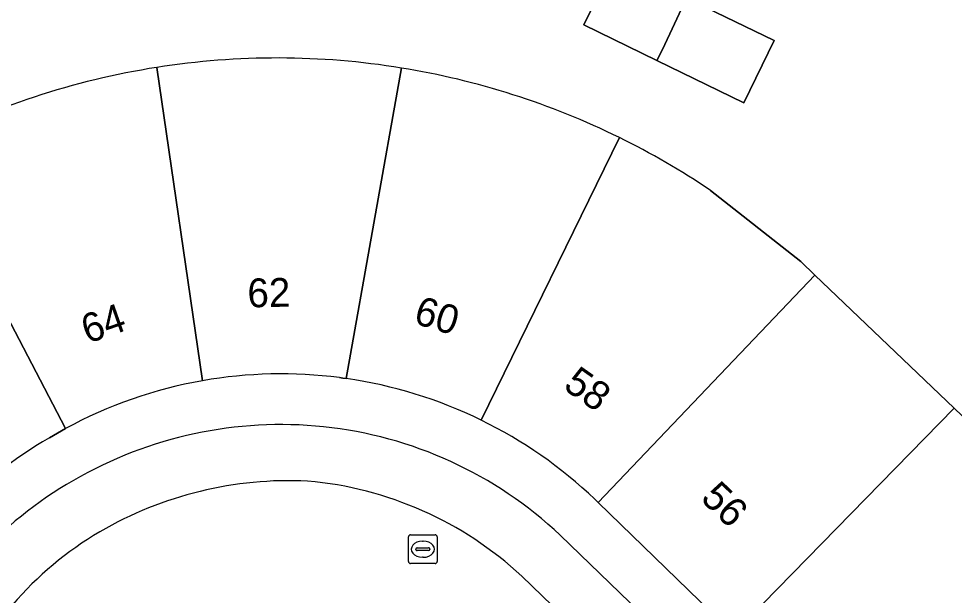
# Model space of a CAD drawing. Extents: x 160349 to 161355, y 381727 to 382854.
# Drawn here: x 160942.52 to 160974.95, y 382735.96 to 382755.95 of the extents above; entities that cross this region are included whole.
import ezdxf

# ---------------------------------------------------------------- set-up
doc = ezdxf.new("R2010")
doc.units = 0
for name, color, linetype in [('IMGEO_Erf', 7, 'Continuous'), ('IMGEO_Kolk', 7, 'Continuous'), ('IMGEO_Pand', 7, 'Continuous'), ('IMGEO_Pand_nummerreeks', 7, 'Continuous'), ('IMGEO_Rijbaan_lokaal_open', 7, 'Continuous'), ('IMGEO_Voetpad_open', 7, 'Continuous')]:
    doc.layers.add(name, color=color, linetype=linetype)

msp = doc.modelspace()

# ---------------------------------------------------------------- linework, layer by layer
at = {"layer": 'IMGEO_Erf'}
for points in [[(160961.288, 382738.044), (160975.766, 382724.052), (160978.283, 382721.619), (160989.597, 382733.197), (160989.907, 382732.897), (161000, 382743.372), (161006.387, 382750), (161009.94, 382753.687), (161016.012, 382761.728), (161020.296, 382767.816), (161027.855, 382760.495), (161034.431, 382754.127), (161038.692, 382750), (161038.868, 382749.83), (161037.734, 382748.655), (161039.619, 382746.743), (161042.518, 382749.777), (161042.654, 382750)], [(160966.499, 382750), (160969.629, 382747.531), (160970.114, 382747.067), (160974.942, 382742.446), (160979.497, 382738.086), (160982.027, 382740.73), (160987.257, 382735.724), (160990.714, 382739.336), (160992.507, 382737.62), (160987.773, 382732.716), (160982.794, 382727.571), (160978.322, 382722.986), (160973.735, 382727.444), (160974.214, 382727.907), (160971.925, 382730.13), (160967.297, 382734.623), (160962.603, 382739.182), (160962.486, 382739.295)], [(160953.872, 382743.476), (160953.754, 382743.492), (160953.636, 382743.508)], [(160944.14, 382741.739), (160943.585, 382741.422)]]:
    msp.add_lwpolyline(points, dxfattribs=at)
msp.add_lwpolyline([(160967.653, 382753.042), (160964.642, 382754.508), (160962.104, 382755.745), (160963.155, 382757.903), (160965.667, 382756.68), (160968.704, 382755.201)], close=True, dxfattribs=at)
for centre, radius, start, end in [((160951.483, 382727.768), 26.824, 80.7731, 98.9429), ((160951.485, 382727.734), 26.858, 98.9369, 117.6171), ((160951.477, 382727.72), 26.872, 63.807, 80.7764), ((160951.449, 382727.688), 26.914, 55.999, 63.7838), ((160951.613, 382727.959), 15.68, 82.589, 99.9952), ((160951.626, 382727.895), 15.742, 63.9265, 81.7974), ((160951.626, 382727.961), 15.68, 100.0396, 118.5147), ((160951.612, 382727.567), 14.313, 84.0823, 120.165), ((160951.617, 382727.775), 14.106, 46.7191, 84.0145), ((160951.643, 382727.904), 15.726, 46.4128, 63.9689), ((160951.495, 382727.787), 15.764, 120.1184, 135.8987), ((160951.15, 382728.142), 13.585, 119.6977, 156.5027)]:
    msp.add_arc(centre, radius, start, end, dxfattribs=at)
at = {"layer": 'IMGEO_Kolk'}
for p, q in [((160956.027, 382737.133), (160956.027, 382737.985)), ((160956.102, 382738.059), (160956.954, 382738.059)), ((160957.028, 382737.985), (160957.028, 382737.133)), ((160956.329, 382737.602), (160956.727, 382737.602)), ((160956.515, 382737.839), (160956.54, 382737.839)), ((160956.286, 382737.553), (160956.286, 382737.565)), ((160956.724, 382737.516), (160956.326, 382737.516)), ((160956.538, 382737.279), (160956.513, 382737.279)), ((160956.77, 382737.565), (160956.77, 382737.553)), ((160956.954, 382737.059), (160956.102, 382737.059))]:
    msp.add_line(p, q, dxfattribs=at)
for points in [[(160956.027, 382737.133), (160956.027, 382737.985)], [(160956.102, 382738.059), (160956.954, 382738.059)], [(160957.028, 382737.985), (160957.028, 382737.133)], [(160956.954, 382737.059), (160956.102, 382737.059)]]:
    msp.add_lwpolyline(points, dxfattribs=at)
for centre, radius, start, end in [((160956.104, 382737.983), 0.0765, 91.552, 178.448), ((160956.104, 382737.983), 0.0765, 91.552, 178.448), ((160956.952, 382737.983), 0.0765, 1.552, 88.448), ((160956.952, 382737.983), 0.0765, 1.552, 88.448), ((160956.326, 382737.562), 0.0403, 85.8775, 175.7526), ((160956.731, 382737.564), 0.0386, 1.7309, 96.639), ((160956.323, 382737.552), 0.0366, 178.938, 274.7102), ((160956.727, 382737.559), 0.043, 264.8664, 352.4533), ((160956.104, 382737.135), 0.0765, 181.552, 268.448), ((160956.104, 382737.135), 0.0765, 181.552, 268.448), ((160956.952, 382737.135), 0.0765, 271.552, 358.448), ((160956.952, 382737.135), 0.0765, 271.552, 358.448)]:
    msp.add_arc(centre, radius, start, end, dxfattribs=at)
for centre, major_axis, ratio, start_param, end_param in [((160956.514, 382737.559), (-0.387, 0.002), 0.722429, 4.712389, 7.853982), ((160956.539, 382737.559), (-0.39, 0.002), 0.717154, 1.570796, 4.712389)]:
    msp.add_ellipse(centre, major_axis=major_axis, ratio=ratio, start_param=start_param, end_param=end_param, dxfattribs=at)
at = {"layer": 'IMGEO_Pand'}
for points in [[(160964.642, 382754.508), (160964.83, 382754.883), (160965.667, 382756.68), (160963.155, 382757.903), (160962.104, 382755.745)], [(160964.642, 382754.508), (160967.653, 382753.042), (160968.704, 382755.201), (160965.667, 382756.68), (160964.83, 382754.883)], [(160974.942, 382742.446), (160970.114, 382747.067), (160962.603, 382739.182), (160967.297, 382734.623)], [(160974.942, 382742.446), (160967.297, 382734.623), (160971.925, 382730.13), (160979.497, 382738.086)]]:
    msp.add_lwpolyline(points, close=True, dxfattribs=at)
for points in [[(160948.892, 382743.401), (160947.313, 382754.266)], [(160947.313, 382754.266), (160948.892, 382743.401)], [(160955.784, 382754.245), (160953.872, 382743.476)], [(160953.872, 382743.476), (160955.784, 382754.245)], [(160939.035, 382751.532), (160944.14, 382741.739)], [(160943.585, 382741.422), (160944.14, 382741.739), (160939.035, 382751.532)], [(160958.545, 382742.035), (160963.338, 382751.833)], [(160963.338, 382751.833), (160958.545, 382742.035)], [(160962.486, 382739.295), (160962.603, 382739.182), (160970.114, 382747.067), (160969.629, 382747.531), (160966.499, 382750)], [(160953.636, 382743.508), (160953.754, 382743.492), (160953.872, 382743.476)]]:
    msp.add_lwpolyline(points, dxfattribs=at)
for centre, radius, start, end in [((160951.483, 382727.768), 26.824, 80.7731, 98.9429), ((160951.485, 382727.734), 26.858, 98.9369, 117.6171), ((160951.477, 382727.72), 26.872, 63.807, 80.7764), ((160951.449, 382727.688), 26.914, 55.999, 63.7838), ((160951.613, 382727.959), 15.68, 82.589, 99.9952), ((160951.626, 382727.895), 15.742, 63.9265, 81.7974), ((160951.626, 382727.961), 15.68, 100.0396, 118.5147), ((160951.643, 382727.904), 15.726, 46.4128, 63.9689), ((160951.495, 382727.787), 15.764, 120.1184, 135.8987)]:
    msp.add_arc(centre, radius, start, end, dxfattribs=at)
at = {"layer": 'IMGEO_Rijbaan_lokaal_open'}
msp.add_lwpolyline([(160955.72, 382734.309), (160956.872, 382733.445), (160957.071, 382733.252), (160957.295, 382732.983), (160970.822, 382719.92), (160971.268, 382719.504), (160974.391, 382722.665), (160959.953, 382736.626)], dxfattribs=at)
for centre, radius, start, end in [((160951.893, 382726.896), 13.039, 87.1795, 120.2183), ((160951.453, 382727.479), 12.487, 47.098, 85.0272), ((160951.496, 382727.732), 12.117, 120.5855, 158.0362)]:
    msp.add_arc(centre, radius, start, end, dxfattribs=at)
at = {"layer": 'IMGEO_Voetpad_open'}
msp.add_lwpolyline([(160959.953, 382736.626), (160974.391, 382722.665), (160975.766, 382724.052), (160961.288, 382738.044)], dxfattribs=at)
for centre, radius, start, end in [((160951.612, 382727.567), 14.313, 84.0823, 120.165), ((160951.617, 382727.775), 14.106, 46.7191, 84.0145), ((160951.15, 382728.142), 13.585, 119.6977, 156.5027), ((160951.893, 382726.896), 13.039, 87.1795, 120.2183), ((160951.453, 382727.479), 12.487, 47.098, 85.0272), ((160951.496, 382727.732), 12.117, 120.5855, 158.0362)]:
    msp.add_arc(centre, radius, start, end, dxfattribs=at)

# ---------------------------------------------------------------- texts
at = {"layer": 'IMGEO_Pand_nummerreeks'}
for s, rotation, p in [('62', 1.0477, (160950.456, 382745.943)), ('64', 19.2782, (160944.907, 382744.677)), ('60', 342.87, (160956.167, 382745.405)), ('58', 324.8789, (160961.353, 382743.142)), ('56', 315.8427, (160966.115, 382739.284))]:
    msp.add_text(s, height=1, rotation=rotation, dxfattribs=at).set_placement(p)

doc.saveas('drawing.dxf')
